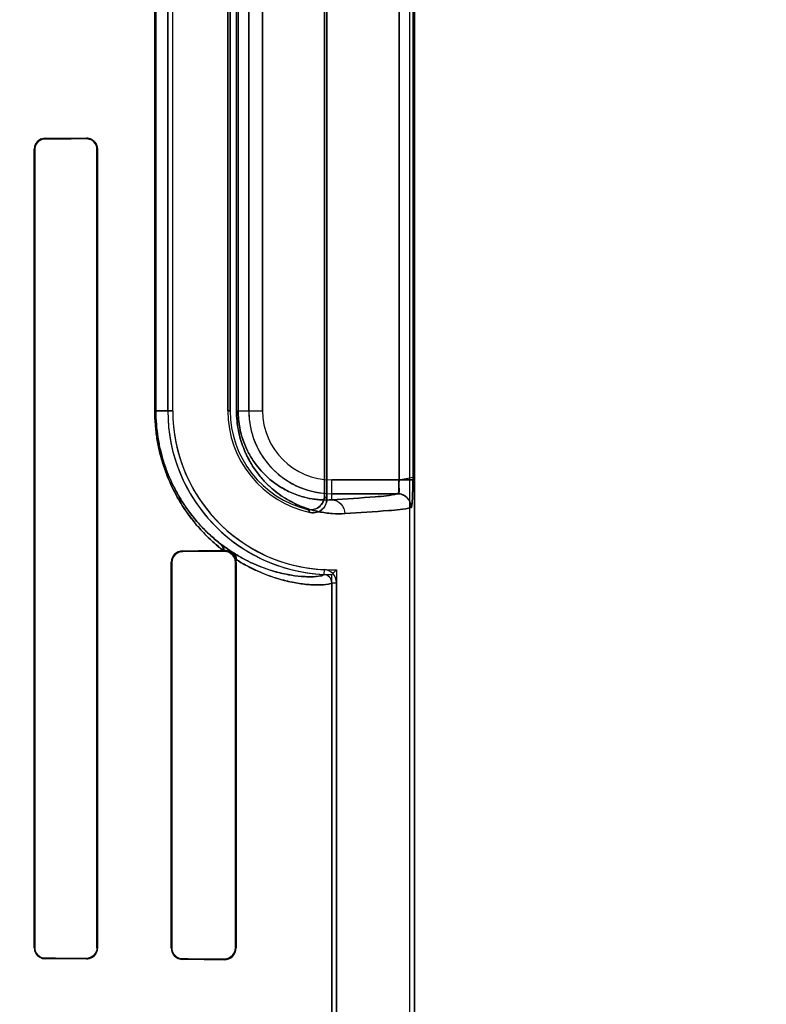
# Model space of a CAD drawing. Header units: millimetres. Extents: x 0 to 297, y 0 to 210.
# Tile 348 of 455: x 240.711 to 240.9, y 158.271 to 158.521. Entities that reach past the tile are written whole.
import ezdxf

# ---------------------------------------------------------------- set-up
doc = ezdxf.new("R2010")
doc.units = ezdxf.units.MM
doc.header["$LTSCALE"] = 16.335
doc.layers.get('0').update_dxf_attribs({"linetype": 'CONTINUOUS'})
for name, color, linetype in [('AXES_REF', 7, 'CONTINUOUS'), ('INTFCLR_1', 7, 'CONTINUOUS'), ('INTFCLR_72935', 7, 'CONTINUOUS')]:
    doc.layers.add(name, color=color, linetype=linetype)

msp = doc.modelspace()

# ---------------------------------------------------------------- linework, layer by layer
at = {"color": 7, "linetype": 'Continuous'}
for radius in [6.787079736, 6.7865, 6.743039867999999]:
    msp.add_circle((241.4889104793, 154.7114782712), radius, dxfattribs=at)
for radius, start, end in [(6.72, 278.2771290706, 261.7228709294), (6.874, 113.0825942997, 269.6189785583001)]:
    msp.add_arc((241.4889104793, 154.7114782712), radius, start, end, dxfattribs=at)
at = {"layer": 'AXES_REF', "color": 9, "linetype": 'Continuous'}
msp.add_circle((241.4889104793, 154.7114782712), 4.150003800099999, dxfattribs=at)
at = {"layer": 'AXES_REF', "color": 7, "linetype": 'Continuous'}
msp.add_arc((241.4889104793, 154.7114782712), 6.874, 113.0826847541, 66.9173152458, dxfattribs=at)
at = {"layer": 'AXES_REF', "color": 9, "linetype": 'Continuous'}
msp.add_arc((241.4889104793, 154.7114782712), 6.191158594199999, 94.4118118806, 85.5881881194, dxfattribs=at)
at = {"layer": 'INTFCLR_1', "color": 6, "linetype": 'Continuous'}
for p, q in [((240.8095668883, 159.0304801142), (240.8095668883, 157.1614683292)), ((240.8108011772, 159.0304683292), (240.8108011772, 157.1614683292)), ((240.7885668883, 158.6118924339), (240.7885668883, 158.3990442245)), ((240.7879544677, 158.399812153), (240.7879544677, 158.6111245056)), ((240.7481645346, 158.5894683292), (240.7481645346, 158.4214683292)), ((240.7493988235, 158.4214683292), (240.7493988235, 158.5894683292)), ((240.7633988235, 158.4214683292), (240.7633988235, 158.5894683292)), ((240.7640112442, 158.5894683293), (240.7640112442, 158.4214683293)), ((240.7142411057, 158.4879683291), (240.7142411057, 158.2849683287)), ((240.7143558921, 158.4879683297), (240.7143558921, 158.2849683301)), ((240.7301403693, 158.2849683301), (240.7301403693, 158.4879683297)), ((240.7302672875, 158.2849683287), (240.7302672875, 158.4879683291)), ((240.7622334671, 158.3859825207), (240.7624647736, 158.3859844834)), ((240.7490498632, 158.3829683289), (240.7490498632, 158.2849683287)), ((240.7491951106, 158.3829683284), (240.7491951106, 158.2849683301)), ((240.7653302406, 158.2849683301), (240.7653302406, 158.3829683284)), ((240.7655076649, 158.3829683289), (240.765404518, 158.383750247)), ((240.7655076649, 158.2849683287), (240.7655076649, 158.3829683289)), ((240.7898011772, 158.3777818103), (240.7898011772, 157.5341548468)), ((240.791035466, 157.534154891), (240.791035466, 158.3777818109))]:
    msp.add_line(p, q, dxfattribs=at)
at = {"layer": 'INTFCLR_1', "color": 9, "linetype": 'Continuous'}
for p, q in [((240.8069007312, 158.4039077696), (240.8069007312, 158.6070288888)), ((240.8103970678, 158.6070288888), (240.8103970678, 158.4039077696)), ((240.7448602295, 158.4214683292), (240.7448602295, 158.5894683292)), ((240.7451184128, 158.5894683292), (240.7451184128, 158.4214683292)), ((240.7656229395, 158.4214683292), (240.7656229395, 158.5894683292)), ((240.766031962, 158.5894683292), (240.766031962, 158.4214683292)), ((240.7687411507, 158.5894683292), (240.7687411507, 158.4214683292)), ((240.7722406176, 158.4214683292), (240.7722406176, 158.5894683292)), ((240.7169647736, 158.4905876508), (240.7169647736, 158.4907045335)), ((240.7274647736, 158.4907561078), (240.7274647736, 158.490631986)), ((240.7142411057, 158.4879683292), (240.7143558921, 158.4879683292)), ((240.7301403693, 158.4879683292), (240.7302672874, 158.4879683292)), ((240.7448602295, 158.4214683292), (240.7493988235, 158.4214683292)), ((240.7640112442, 158.4214683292), (240.7633988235, 158.4214683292)), ((240.7656229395, 158.4214683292), (240.7722406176, 158.4214683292)), ((240.7898011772, 158.3988371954), (240.7898011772, 158.4039077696)), ((240.8069007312, 158.4039077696), (240.7898011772, 158.4039077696)), ((240.7898011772, 158.4004083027), (240.8065237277, 158.4004083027)), ((240.7519647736, 158.3857532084), (240.7519647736, 158.3859033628)), ((240.7624647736, 158.3859844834), (240.7624647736, 158.3858153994)), ((240.7490498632, 158.3829683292), (240.7491951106, 158.3829683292)), ((240.7653302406, 158.3829683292), (240.7655076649, 158.3829683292)), ((240.7878613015, 158.3811125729), (240.7878020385, 158.3798797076)), ((240.7898011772, 158.3777819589), (240.791035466, 158.3777819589)), ((240.7143558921, 158.2849683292), (240.7142411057, 158.2849683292)), ((240.7302672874, 158.2849683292), (240.7301403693, 158.2849683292)), ((240.7491951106, 158.2849683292), (240.7490498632, 158.2849683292)), ((240.7655076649, 158.2849683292), (240.7653302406, 158.2849683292)), ((240.7169647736, 158.2822321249), (240.7169647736, 158.2823490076)), ((240.7274647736, 158.2823046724), (240.7274647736, 158.2821805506)), ((240.7519647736, 158.2820332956), (240.7519647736, 158.2821834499)), ((240.7624647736, 158.282121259), (240.7624647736, 158.281952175))]:
    msp.add_line(p, q, dxfattribs=at)
at = {"layer": 'INTFCLR_1', "color": 7, "linetype": 'Continuous'}
for p, q in [((240.8069007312, 158.4039077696), (240.8103985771, 158.4045840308)), ((240.8103970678, 158.4039077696), (240.8069007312, 158.4039077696)), ((240.7618618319, 158.3874217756), (240.764782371, 158.3853871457)), ((240.7624647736, 158.3859844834), (240.7632597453, 158.385884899))]:
    msp.add_line(p, q, dxfattribs=at)
for points in [[(240.7633213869, 158.3856891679), (240.7632371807, 158.3857136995), (240.7631503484, 158.3857360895), (240.7630609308, 158.3857561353), (240.7629693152, 158.3857735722), (240.7628752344, 158.3857882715), (240.7627777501, 158.3858001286), (240.7626766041, 158.3858088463), (240.7625722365, 158.3858140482), (240.7624647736, 158.3858153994)], [(240.7624647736, 158.282121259), (240.7625721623, 158.2821226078), (240.7626765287, 158.2821278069), (240.7627777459, 158.2821365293), (240.762875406, 158.2821484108), (240.7629697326, 158.2821631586), (240.7630615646, 158.2821806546), (240.7631511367, 158.2822007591), (240.7632380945, 158.2822232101), (240.7633223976, 158.2822478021)]]:
    msp.add_lwpolyline(points, dxfattribs=at)
at = {"layer": 'INTFCLR_1', "color": 6, "linetype": 'Continuous'}
for centre, radius, start, end in [((240.7898011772, 158.4214683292), 0.0416366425, 179.9999999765, 267.2479465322), ((240.7898011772, 158.4214683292), 0.0404023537, 180.0000016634, 267.2480109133), ((240.7898011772, 158.4214683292), 0.0264023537, 180.0000025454, 258.1110820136), ((240.7898011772, 158.4214683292), 0.025789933, 179.9999997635, 256.1647639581), ((240.7519852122, 158.3829680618), 0.0029353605, 90.39894560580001, 179.9947877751), ((240.7877009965, 158.3777819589), 0.0021001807, 0, 87.2436536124), ((240.7877009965, 158.3777819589), 0.0033344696, 359.9999793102, 87.2436560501), ((240.7519852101, 158.2849685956), 0.0029353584, 180.0052097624, 269.601095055), ((240.7624909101, 158.2849688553), 0.0030167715, 269.5036020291, 359.9899983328)]:
    msp.add_arc(centre, radius, start, end, dxfattribs=at)
at = {"layer": 'INTFCLR_1', "color": 9, "linetype": 'Continuous'}
for centre, radius, start, end in [((240.7898011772, 158.4214683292), 0.0210600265, 179.9999999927, 270.000000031), ((240.7898011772, 158.4214683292), 0.0175605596, 180.0000002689, 269.9999999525), ((240.8334705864, 158.4354829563), 0.0578283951, 218.0856596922, 219.0588532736), ((240.8336925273, 158.441569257), 0.0674070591, 222.0440527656, 222.9598197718), ((240.8038995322, 158.4422050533), 0.0690534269, 232.2612424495, 232.4993335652)]:
    msp.add_arc(centre, radius, start, end, dxfattribs=at)
at = {"layer": 'INTFCLR_1', "color": 6, "linetype": 'Continuous'}
for centre, major_axis, start_param, end_param in [((240.4247147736, 158.4914683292), (0.3650864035, 0), -0.642674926, -0.5930216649), ((240.4247147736, 158.4914683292), (0.3860864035, 0), -0.7121557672, -0.6694696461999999), ((240.4247147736, 158.3864683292), (0.3650864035, 0), -0.4592997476, -0.3911010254), ((240.4247147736, 158.3864683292), (0.3860864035, 0), -0.5593349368, -0.5057648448), ((240.4247147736, 158.2814683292), (0.3860864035, 0), 0.6694696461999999, 0.7121557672), ((240.4247147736, 158.2814683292), (0.3650864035, 0), 0.5930216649, 0.642674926), ((240.4247147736, 158.2814683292), (0.3860864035, 0), 0.5057648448, 0.5593349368), ((240.4247147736, 158.2814683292), (0.3650864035, 0), 0.3894356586, 0.4592997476)]:
    msp.add_ellipse(centre, major_axis=major_axis, ratio=0.0034906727, start_param=start_param, end_param=end_param, dxfattribs=at)
for points, knots in [([(240.7169647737, 158.490704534), (240.7164602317, 158.4907021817), (240.7150509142, 158.4903214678), (240.7142411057, 158.4888474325), (240.7142411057, 158.4879683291)], [0, 0, 0, 0, 0.3646494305, 1, 1, 1, 1]), ([(240.7169647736, 158.490587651), (240.7165002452, 158.4905857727), (240.71515461, 158.4902400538), (240.7143558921, 158.4888270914), (240.7143558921, 158.4879683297)], [0, 0, 0, 0, 0.3510423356, 1, 1, 1, 1]), ([(240.7302672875, 158.4879683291), (240.7302672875, 158.4884500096), (240.7299159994, 158.4898884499), (240.7283976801, 158.490760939), (240.7274647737, 158.4907561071)], [0, 0, 0, 0, 0.3405065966, 1, 1, 1, 1]), ([(240.7301403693, 158.4879683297), (240.7301403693, 158.488455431), (240.7297787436, 158.4898354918), (240.7283313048, 158.4906358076), (240.7274647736, 158.4906319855)], [0, 0, 0, 0, 0.3598452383, 1, 1, 1, 1]), ([(240.8065237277, 158.4004083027), (240.8070008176, 158.4004730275), (240.8067105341, 158.4023083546), (240.8069050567, 158.4032104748), (240.8069007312, 158.4039077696)], [0, 0, 0, 0, 0.4084435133, 1, 1, 1, 1]), ([(240.7836340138, 158.3964266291), (240.7841889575, 158.3962899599), (240.7853829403, 158.3962966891), (240.7872710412, 158.3973087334), (240.7879544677, 158.3988813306), (240.7879544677, 158.399812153)], [0, 0, 0, 0, 0.2761837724, 0.5501894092, 1, 1, 1, 1]), ([(240.7885668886, 158.3990442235), (240.7885668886, 158.3984839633), (240.7882851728, 158.3973454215), (240.7868978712, 158.3957670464), (240.7852538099, 158.3954445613), (240.7843618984, 158.3956323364)], [0, 0, 0, 0, 0.2757362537, 0.5514164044, 1, 1, 1, 1]), ([(240.8100166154, 158.3969088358), (240.8100158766, 158.397574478), (240.8096638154, 158.3987463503), (240.8083591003, 158.4000540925), (240.8071883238, 158.4004075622), (240.8065237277, 158.4004083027)], [0, 0, 0, 0, 0.3682330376, 0.6323456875, 1, 1, 1, 1]), ([(240.7519647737, 158.3857532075), (240.7514232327, 158.3857501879), (240.7499837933, 158.3853336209), (240.7491951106, 158.3838366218), (240.7491951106, 158.3829683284)], [0, 0, 0, 0, 0.3841203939, 1, 1, 1, 1]), ([(240.7142411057, 158.2849683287), (240.7142411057, 158.2844719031), (240.7146074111, 158.2830626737), (240.7160782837, 158.2822362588), (240.7169647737, 158.2822321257)], [0, 0, 0, 0, 0.3589677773, 1, 1, 1, 1]), ([(240.7143558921, 158.2849683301), (240.7143558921, 158.2844735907), (240.7147258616, 158.2831196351), (240.7161335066, 158.2823523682), (240.7169647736, 158.282349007)], [0, 0, 0, 0, 0.3731029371, 1, 1, 1, 1]), ([(240.7301403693, 158.2849683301), (240.7301403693, 158.284481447), (240.7297789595, 158.2831014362), (240.7283315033, 158.2823008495), (240.7274647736, 158.2823046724)], [0, 0, 0, 0, 0.3596893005, 1, 1, 1, 1]), ([(240.7274647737, 158.2821805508), (240.7280044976, 158.2821777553), (240.7294584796, 158.2825785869), (240.7302672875, 158.2840881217), (240.7302672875, 158.2849683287)], [0, 0, 0, 0, 0.3801089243, 1, 1, 1, 1]), ([(240.7491951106, 158.2849683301), (240.7491951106, 158.2844925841), (240.7495394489, 158.2830658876), (240.7510366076, 158.2821886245), (240.7519647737, 158.2821834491)], [0, 0, 0, 0, 0.338868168, 1, 1, 1, 1])]:
    msp.add_open_spline(points, degree=3, knots=knots, dxfattribs=at)
at = {"layer": 'INTFCLR_1', "color": 9, "linetype": 'Continuous'}
for points, knots in [([(240.7448602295, 158.4214683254), (240.7448602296, 158.4202778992), (240.7449537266, 158.4179211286), (240.745299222, 158.4150110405), (240.7457008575, 158.4127532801), (240.7461665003, 158.4106066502), (240.7467334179, 158.4085402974), (240.747390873, 158.4065605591), (240.7480741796, 158.4047147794), (240.7493264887, 158.4017771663), (240.7509842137, 158.3986908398), (240.7527884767, 158.3959252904), (240.7545349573, 158.3935316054), (240.7563535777, 158.3913847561), (240.7582147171, 158.3894727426), (240.7599708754, 158.387816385), (240.7613255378, 158.3866834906), (240.7622334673, 158.3859825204)], [0, 0, 0, 0, 0.0873056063, 0.1727704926, 0.2147018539, 0.2554518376, 0.3338358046, 0.3716889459, 0.4084198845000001, 0.4781551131, 0.6057604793, 0.6646683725, 0.7202366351, 0.8229940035, 0.8706560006, 0.9158765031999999, 1, 1, 1, 1]), ([(240.7451184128, 158.4214683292), (240.7451184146, 158.4203313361), (240.7452073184, 158.4180804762), (240.7455358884, 158.4153011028), (240.7459178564, 158.4131447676), (240.7463606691, 158.4110947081), (240.7468997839, 158.4091213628), (240.7475250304, 158.4072308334), (240.7481747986, 158.4054684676), (240.7493652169, 158.4026644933), (240.750941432, 158.3997182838), (240.752656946, 158.3970786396), (240.7543172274, 158.3947947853), (240.7560458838, 158.3927468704), (240.7578152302, 158.3909233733), (240.7594839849, 158.3893445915), (240.7607716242, 158.3882649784), (240.7616345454, 158.3875969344)], [0, 0, 0, 0, 0.08743937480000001, 0.173026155, 0.215012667, 0.255815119, 0.3342907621, 0.3721744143, 0.4089270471, 0.4787142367, 0.6063083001, 0.6652060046, 0.7207267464, 0.8233730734, 0.8709444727, 0.916075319, 1, 1, 1, 1]), ([(240.7656229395, 158.4214683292), (240.7656229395, 158.4206190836), (240.7657047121, 158.4189430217), (240.7660595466, 158.4165120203), (240.7666086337, 158.4142385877), (240.7673058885, 158.4121597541), (240.7681111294, 158.4102791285), (240.7689917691, 158.4085865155), (240.7699259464, 158.4070627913), (240.77118333, 158.4052866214), (240.7728137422, 158.4033762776), (240.7748589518, 158.4014597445), (240.7769007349, 158.3999034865), (240.7794975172, 158.3982842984), (240.7826682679, 158.3968253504), (240.785834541, 158.3959266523), (240.7882293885, 158.3955176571), (240.7904418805, 158.3952909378), (240.7920784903, 158.3952790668), (240.7931410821, 158.3953377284)], [0, 0, 0, 0, 0.0600375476, 0.1184073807, 0.1734336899, 0.2251567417, 0.2732358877, 0.317912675, 0.3599266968, 0.3994875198, 0.4716710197, 0.5370331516, 0.5972817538, 0.6528632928, 0.7531314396, 0.8428522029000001, 0.8846845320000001, 0.924765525, 1, 1, 1, 1]), ([(240.766031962, 158.4214683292), (240.7660319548, 158.4207280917), (240.7661029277, 158.4192672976), (240.7664108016, 158.4171488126), (240.7668872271, 158.4151680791), (240.7674920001, 158.4133576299), (240.7681904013, 158.4117203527), (240.7689541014, 158.4102472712), (240.7697640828, 158.4089218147), (240.7708536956, 158.40737836), (240.7722658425, 158.40572), (240.7740365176, 158.404058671), (240.775803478, 158.4027122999), (240.7780473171, 158.4013157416), (240.7807851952, 158.4000631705), (240.7835165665, 158.3992998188), (240.7855797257, 158.3989595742), (240.7874825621, 158.398777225), (240.7888889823, 158.398778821), (240.7898011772, 158.3988371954)], [0, 0, 0, 0, 0.0604339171, 0.1191792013, 0.1745255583, 0.2265330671, 0.274833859, 0.3197007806, 0.3618819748, 0.401549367, 0.4738586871, 0.539260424, 0.5994174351, 0.6549168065, 0.7547846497, 0.8440250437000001, 0.8855731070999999, 0.9253749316, 1, 1, 1, 1]), ([(240.8065237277, 158.4004083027), (240.8046862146, 158.3999059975), (240.7990553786, 158.3994777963), (240.793492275, 158.3990428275), (240.7898011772, 158.3988371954)], [0, 0, 0, 0, 0.3400599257, 1, 1, 1, 1]), ([(240.7898011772, 158.3988371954), (240.7906583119, 158.3988325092), (240.7924566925, 158.3980409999), (240.7931366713, 158.3962234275), (240.7931410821, 158.3953377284)], [0, 0, 0, 0, 0.4918058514, 1, 1, 1, 1]), ([(240.7931410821, 158.3953377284), (240.7968658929, 158.3955433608), (240.8024800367, 158.3959785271), (240.8081614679, 158.3964062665), (240.8100166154, 158.3969088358)], [0, 0, 0, 0, 0.6599704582, 1, 1, 1, 1]), ([(240.7646475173, 158.3854713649), (240.7655457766, 158.3848950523), (240.7668944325, 158.384102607), (240.7687080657, 158.3831731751), (240.7711128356, 158.3820462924), (240.7738243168, 158.3810322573), (240.7767867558, 158.3802323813), (240.779220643, 158.3797159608), (240.7814198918, 158.3794161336), (240.7833703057, 158.3792986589), (240.785008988, 158.3792734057), (240.7864602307, 158.3793735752), (240.7874801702, 158.3795881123), (240.7877970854, 158.3797838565), (240.7878019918, 158.3798797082)], [0, 0, 0, 0, 0.130770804, 0.1914090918, 0.2496655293, 0.4561549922, 0.5448935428, 0.6255160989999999, 0.7608716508, 0.8165127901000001, 0.864517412, 0.9627468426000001, 0.9882397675, 1, 1, 1, 1]), ([(240.7654045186, 158.3837502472), (240.7663491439, 158.3831458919), (240.7677693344, 158.3823124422), (240.7696779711, 158.3813340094), (240.7722111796, 158.3801474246), (240.7750676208, 158.3790778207), (240.7781869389, 158.3782289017), (240.7807529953, 158.3776798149), (240.7830692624, 158.3773562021), (240.7851273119, 158.3772225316), (240.7868524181, 158.3771861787), (240.7883963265, 158.377281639), (240.7894502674, 158.3774894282), (240.7898011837, 158.3776836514), (240.7898011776, 158.3777818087)], [0, 0, 0, 0, 0.130462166, 0.1913210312, 0.2494780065, 0.4558725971, 0.5449672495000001, 0.6254336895, 0.7609998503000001, 0.8167733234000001, 0.8648542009, 0.96310843, 0.9885806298, 1, 1, 1, 1])]:
    msp.add_open_spline(points, degree=3, knots=knots, dxfattribs=at)
at = {"layer": 'INTFCLR_1', "color": 7, "linetype": 'Continuous'}
for points, knots in [([(240.8103985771, 158.4045840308), (240.8104005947, 158.4041332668), (240.8103955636, 158.4030237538), (240.8103809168, 158.4015152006), (240.8103472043, 158.4001006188), (240.8102925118, 158.3988531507), (240.8102461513, 158.3978005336), (240.810122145, 158.3971699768), (240.8100732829, 158.3969241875), (240.8100166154, 158.3969088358)], [0, 0, 0, 0, 0.1753970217, 0.4315905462, 0.5876692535, 0.7243269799, 0.9227195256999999, 0.9771554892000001, 1, 1, 1, 1]), ([(240.8100166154, 158.3969088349), (240.8101610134, 158.397492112), (240.8103012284, 158.3985794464), (240.8103497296, 158.4002750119), (240.8103907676, 158.4020185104), (240.8103970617, 158.4032619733), (240.8103970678, 158.4039077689)], [0, 0, 0, 0, 0.2545293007, 0.4687274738, 0.7240376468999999, 1, 1, 1, 1]), ([(240.7655130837, 158.3834222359), (240.7654854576, 158.383636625), (240.7651498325, 158.3845058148), (240.7642033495, 158.3857041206), (240.7629615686, 158.3859887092), (240.7624647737, 158.3859844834)], [0, 0, 0, 0, 0.1523045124, 0.6499525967, 1, 1, 1, 1]), ([(240.7653302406, 158.3829683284), (240.7653300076, 158.3834549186), (240.7649764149, 158.3849267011), (240.7634232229, 158.3858091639), (240.7624647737, 158.3858153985)], [0, 0, 0, 0, 0.3367267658, 1, 1, 1, 1]), ([(240.7653302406, 158.3829683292), (240.7653302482, 158.3834523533), (240.7650265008, 158.3846547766), (240.7639910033, 158.385482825), (240.7633213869, 158.3856891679)], [0, 0, 0, 0, 0.4085584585, 1, 1, 1, 1]), ([(240.7624647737, 158.2821212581), (240.7630391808, 158.2821257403), (240.764529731, 158.2825431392), (240.7653336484, 158.2840899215), (240.7653302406, 158.2849683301)], [0, 0, 0, 0, 0.3953805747, 1, 1, 1, 1]), ([(240.7633223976, 158.2822478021), (240.7638272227, 158.2824035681), (240.7648825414, 158.2830834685), (240.7653302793, 158.2843108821), (240.7653302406, 158.2849683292)], [0, 0, 0, 0, 0.4455465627, 1, 1, 1, 1])]:
    msp.add_open_spline(points, degree=3, knots=knots, dxfattribs=at)
at = {"layer": 'INTFCLR_1', "color": 9, "linetype": 'Continuous'}
for points in [[(240.7622334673, 158.3859825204), (240.7622978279, 158.386552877), (240.7620725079, 158.3872259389), (240.7616345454, 158.3875969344)], [(240.7624647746, 158.3859844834), (240.7624841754, 158.3865036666), (240.7622602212, 158.3870882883), (240.7618618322, 158.3874217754)]]:
    msp.add_open_spline(points, degree=3, dxfattribs=at)
at = {"layer": 'INTFCLR_1', "color": 7, "linetype": 'Continuous'}
for points in [[(240.7654045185, 158.3837502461), (240.7654564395, 158.3843748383), (240.765158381, 158.3851082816), (240.7646475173, 158.3854713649)], [(240.764782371, 158.3853871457), (240.765352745, 158.3849834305), (240.7656451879, 158.3841084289), (240.7655130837, 158.3834222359)]]:
    msp.add_open_spline(points, degree=3, dxfattribs=at)
at = {"layer": 'INTFCLR_72935', "color": 6, "linetype": 'Continuous'}
for p, q in [((240.8095668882, 159.0304918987), (240.8095668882, 157.1614683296)), ((240.8108011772, 157.1614683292), (240.8108011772, 159.0304683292)), ((240.7885668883, 158.3990442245), (240.7885668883, 158.6118924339)), ((240.7879544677, 158.6111245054), (240.7879544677, 158.3998121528)), ((240.7481645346, 158.4214683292), (240.7481645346, 158.5894683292)), ((240.7493988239, 158.421468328), (240.7493988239, 158.58946833)), ((240.7633988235, 158.5894683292), (240.7633988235, 158.4214683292)), ((240.7640112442, 158.4214683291), (240.7640112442, 158.5894683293)), ((240.7142411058, 158.2849683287), (240.7142411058, 158.4879683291)), ((240.714355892, 158.2849683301), (240.714355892, 158.4879683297)), ((240.7301403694, 158.4879683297), (240.7301403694, 158.2849683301)), ((240.7302672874, 158.4879683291), (240.7302672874, 158.2849683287)), ((240.7624647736, 158.3859844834), (240.7622334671, 158.3859825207)), ((240.7490498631, 158.2849683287), (240.7490498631, 158.3829683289)), ((240.7491951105, 158.2849683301), (240.7491951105, 158.3829683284)), ((240.7653302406, 158.3829683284), (240.7653302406, 158.2849683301)), ((240.7655076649, 158.3829683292), (240.7654045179, 158.3837502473)), ((240.7655076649, 158.3829683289), (240.7655076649, 158.2849683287)), ((240.7898011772, 157.5321049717), (240.7898011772, 158.3798316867)), ((240.7910354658, 158.3810848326), (240.7910354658, 157.5308518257))]:
    msp.add_line(p, q, dxfattribs=at)
at = {"layer": 'INTFCLR_72935', "color": 9, "linetype": 'Continuous'}
for p, q in [((240.8069007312, 158.6070288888), (240.8069007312, 158.4039077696)), ((240.8103970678, 158.6070288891), (240.8103970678, 158.4039077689)), ((240.7448602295, 158.4214683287), (240.7448602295, 158.5894683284)), ((240.7451184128, 158.4214683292), (240.7451184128, 158.5894683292)), ((240.7656229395, 158.4214683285), (240.7656229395, 158.5894683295)), ((240.766031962, 158.4214683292), (240.766031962, 158.5894683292)), ((240.7687411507, 158.4214683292), (240.7687411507, 158.5894683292)), ((240.7722406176, 158.5894683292), (240.7722406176, 158.4214683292)), ((240.7169647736, 158.4907045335), (240.7169647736, 158.4905876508)), ((240.7274647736, 158.490631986), (240.7274647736, 158.4907561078)), ((240.7143558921, 158.4879683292), (240.7142411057, 158.4879683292)), ((240.7302672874, 158.4879683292), (240.7301403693, 158.4879683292)), ((240.7493988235, 158.4214683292), (240.7448602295, 158.4214683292)), ((240.7633988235, 158.4214683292), (240.7640112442, 158.4214683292)), ((240.7656229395, 158.4214683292), (240.7722406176, 158.4214683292)), ((240.7898011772, 158.3988371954), (240.7898011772, 158.4039077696)), ((240.7898011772, 158.4039077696), (240.8103970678, 158.4039077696)), ((240.8065237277, 158.4004083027), (240.7898011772, 158.4004083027)), ((240.7519647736, 158.3859033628), (240.7519647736, 158.3857532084)), ((240.7624647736, 158.3858153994), (240.7624647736, 158.3859844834)), ((240.7491951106, 158.3829683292), (240.7490498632, 158.3829683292)), ((240.7655076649, 158.3829683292), (240.7653302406, 158.3829683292)), ((240.7142411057, 158.2849683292), (240.7143558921, 158.2849683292)), ((240.7301403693, 158.2849683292), (240.7302672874, 158.2849683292)), ((240.7490498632, 158.2849683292), (240.7491951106, 158.2849683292)), ((240.7653302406, 158.2849683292), (240.7655076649, 158.2849683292)), ((240.7169647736, 158.2823490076), (240.7169647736, 158.2822321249)), ((240.7274647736, 158.2821805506), (240.7274647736, 158.2823046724)), ((240.7519647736, 158.2821834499), (240.7519647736, 158.2820332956)), ((240.7624647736, 158.281952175), (240.7624647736, 158.282121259))]:
    msp.add_line(p, q, dxfattribs=at)
at = {"layer": 'INTFCLR_72935', "color": 7, "linetype": 'Continuous'}
msp.add_line((240.7647968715, 158.3853768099), (240.7618618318, 158.3874217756), dxfattribs=at)
for points in [[(240.7274647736, 158.490631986), (240.7275601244, 158.4906306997), (240.7276563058, 158.4906259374), (240.7277531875, 158.490617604), (240.7278513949, 158.4906055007), (240.7279500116, 158.4905895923), (240.7280466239, 158.4905702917), (240.728140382, 158.4905479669), (240.7282319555, 158.4905226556), (240.7283212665, 158.4904945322)], [(240.7624647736, 158.3858153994), (240.7625721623, 158.3858140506), (240.7626765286, 158.3858088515), (240.7627777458, 158.3858001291), (240.7628754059, 158.3857882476), (240.7629697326, 158.3857734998), (240.7630615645, 158.3857560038), (240.7631511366, 158.3857358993), (240.7632380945, 158.3857134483), (240.7633223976, 158.3856888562)], [(240.7283176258, 158.2824409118), (240.7282300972, 158.2824134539), (240.7281405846, 158.2823887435), (240.7280491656, 158.2823669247), (240.7279559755, 158.2823481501), (240.7278610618, 158.2823325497), (240.7277643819, 158.2823202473), (240.7276659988, 158.2823113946), (240.7275660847, 158.2823061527), (240.7274647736, 158.2823046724)], [(240.7633213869, 158.2822474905), (240.7632371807, 158.2822229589), (240.7631503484, 158.2822005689), (240.7630609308, 158.282180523), (240.7629693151, 158.2821630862), (240.7628752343, 158.2821483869), (240.76277775, 158.2821365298), (240.7626766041, 158.2821278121), (240.7625722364, 158.2821226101), (240.7624647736, 158.282121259)]]:
    msp.add_lwpolyline(points, dxfattribs=at)
at = {"layer": 'INTFCLR_72935', "color": 6, "linetype": 'Continuous'}
for centre, radius, start, end in [((240.7898011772, 158.4214683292), 0.0416366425, 180.0000000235, 270), ((240.7898011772, 158.4214683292), 0.0404023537, 180.0000016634, 271.7506536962), ((240.7898011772, 158.4214683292), 0.0264023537, 180.0000025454, 258.1110820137), ((240.7898011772, 158.4214683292), 0.025789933, 180.0000001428, 256.164763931), ((240.7519852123, 158.3829680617), 0.0029353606, 90.39894820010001, 179.9947853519), ((240.7083922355, 158.4612500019), 0.1151362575, 314.9967017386, 315.8720160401), ((240.7519852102, 158.2849685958), 0.0029353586, 180.0052122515, 269.6010924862), ((240.7624909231, 158.2849688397), 0.0030167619, 269.5033521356, 359.9902953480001)]:
    msp.add_arc(centre, radius, start, end, dxfattribs=at)
at = {"layer": 'INTFCLR_72935', "color": 9, "linetype": 'Continuous'}
for centre, radius, start, end in [((240.7898011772, 158.4214683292), 0.0210600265, 180.0000000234, 269.9999999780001), ((240.7898011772, 158.4214683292), 0.0175605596, 180.0000002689, 269.9999999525), ((240.8334705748, 158.4354829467), 0.0578283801, 218.0856592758, 219.058853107), ((240.8336924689, 158.4415692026), 0.0674069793, 222.0440516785, 222.9598197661), ((240.803899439, 158.4422049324), 0.0690532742, 232.2612423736, 232.4993337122)]:
    msp.add_arc(centre, radius, start, end, dxfattribs=at)
at = {"layer": 'INTFCLR_72935', "color": 6, "linetype": 'Continuous'}
for centre, major_axis, start_param, end_param in [((240.4247147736, 158.4914683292), (0.3650864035, 0), -0.642674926, -0.5930216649), ((240.4247147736, 158.4914683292), (0.3860864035, 0), -0.7121557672, -0.6694696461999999), ((240.4247147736, 158.3864683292), (0.3650864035, 0), -0.4592997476, -0.3911010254), ((240.4247147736, 158.3864683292), (0.3860864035, 0), -0.5593349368, -0.5057648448), ((240.4247147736, 158.2814683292), (0.3860864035, 0), 0.6694696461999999, 0.7121557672), ((240.4247147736, 158.2814683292), (0.3650864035, 0), 0.5930216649, 0.642674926), ((240.4247147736, 158.2814683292), (0.3860864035, 0), 0.5057648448, 0.5593349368), ((240.4247147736, 158.2814683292), (0.3650864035, 0), 0.3894356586, 0.4592997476)]:
    msp.add_ellipse(centre, major_axis=major_axis, ratio=0.0034906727, start_param=start_param, end_param=end_param, dxfattribs=at)
for points, knots in [([(240.7169647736, 158.490704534), (240.7164496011, 158.4907021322), (240.7150379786, 158.490310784), (240.7142411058, 158.4888376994), (240.7142411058, 158.4879683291)], [0, 0, 0, 0, 0.3720910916, 1, 1, 1, 1]), ([(240.714355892, 158.4879683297), (240.714355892, 158.488463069), (240.7147258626, 158.489817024), (240.7161335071, 158.4905842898), (240.7169647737, 158.490587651)], [0, 0, 0, 0, 0.3731029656, 1, 1, 1, 1]), ([(240.7274647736, 158.4907561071), (240.7280044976, 158.4907589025), (240.72945848, 158.4903580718), (240.7302672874, 158.4888485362), (240.7302672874, 158.4879683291)], [0, 0, 0, 0, 0.3801089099, 1, 1, 1, 1]), ([(240.7879544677, 158.3998121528), (240.7879544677, 158.3992406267), (240.7876624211, 158.3980828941), (240.7862282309, 158.3964915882), (240.7845378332, 158.3962040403), (240.7836340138, 158.3964266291)], [0, 0, 0, 0, 0.2761842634, 0.5501881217, 1, 1, 1, 1]), ([(240.7843618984, 158.3956323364), (240.7849101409, 158.3955169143), (240.7860822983, 158.3955580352), (240.7879126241, 158.3965904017), (240.7885668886, 158.3981327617), (240.7885668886, 158.3990442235)], [0, 0, 0, 0, 0.2757365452, 0.5514172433, 1, 1, 1, 1]), ([(240.7491951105, 158.3829683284), (240.7491951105, 158.3835232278), (240.7496175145, 158.3849678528), (240.7511088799, 158.3857484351), (240.7519647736, 158.3857532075)], [0, 0, 0, 0, 0.3933207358, 1, 1, 1, 1]), ([(240.7898011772, 158.3777818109), (240.789801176, 158.3783016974), (240.7893817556, 158.3793828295), (240.7883219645, 158.3798547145), (240.7878019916, 158.3798797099)], [0, 0, 0, 0, 0.4996699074, 1, 1, 1, 1]), ([(240.7142411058, 158.2849683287), (240.7142411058, 158.2845013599), (240.7145790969, 158.2830989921), (240.716051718, 158.2822363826), (240.7169647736, 158.2822321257)], [0, 0, 0, 0, 0.3383747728, 1, 1, 1, 1]), ([(240.7169647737, 158.282349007), (240.716500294, 158.2823508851), (240.7151546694, 158.2826965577), (240.714355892, 158.284109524), (240.714355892, 158.2849683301)], [0, 0, 0, 0, 0.3510066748, 1, 1, 1, 1]), ([(240.7302672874, 158.2849683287), (240.7302672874, 158.2844866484), (240.729915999, 158.2830482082), (240.72839768, 158.2821757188), (240.7274647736, 158.2821805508)], [0, 0, 0, 0, 0.3405065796, 1, 1, 1, 1]), ([(240.7519647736, 158.2821834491), (240.7514232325, 158.2821864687), (240.7499837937, 158.2826030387), (240.7491951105, 158.2841000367), (240.7491951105, 158.2849683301)], [0, 0, 0, 0, 0.3841204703, 1, 1, 1, 1])]:
    msp.add_open_spline(points, degree=3, knots=knots, dxfattribs=at)
at = {"layer": 'INTFCLR_72935', "color": 7, "linetype": 'Continuous'}
for points, knots in [([(240.7274647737, 158.4906319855), (240.7279659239, 158.490625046), (240.7293493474, 158.4902718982), (240.7301445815, 158.488821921), (240.7301403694, 158.4879683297)], [0, 0, 0, 0, 0.3699426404, 1, 1, 1, 1]), ([(240.8069007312, 158.4039077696), (240.8069007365, 158.403682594), (240.8068962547, 158.4028022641), (240.8068169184, 158.4015708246), (240.8067359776, 158.4008154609), (240.8065685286, 158.4003344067), (240.806481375, 158.4003861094)], [0, 0, 0, 0, 0.1877948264, 0.7473227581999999, 0.9154867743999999, 1, 1, 1, 1]), ([(240.8069007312, 158.4039077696), (240.8069007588, 158.4033220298), (240.8067081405, 158.4023835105), (240.807109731, 158.4004881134), (240.8065237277, 158.4004083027)], [0, 0, 0, 0, 0.4975901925, 1, 1, 1, 1]), ([(240.8099737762, 158.3968645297), (240.8101116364, 158.3967003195), (240.8102347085, 158.3981604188), (240.8103174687, 158.3990270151), (240.8103850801, 158.4014694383), (240.8103970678, 158.403022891), (240.8103970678, 158.4039077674)], [0, 0, 0, 0, 0.0908190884, 0.3065073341, 0.6251820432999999, 1, 1, 1, 1]), ([(240.8103970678, 158.4039077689), (240.8103970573, 158.4032607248), (240.8103907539, 158.4020163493), (240.8103496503, 158.4002723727), (240.8103011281, 158.3985780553), (240.8101609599, 158.3974916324), (240.8100166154, 158.3969088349)], [0, 0, 0, 0, 0.2764956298, 0.5316617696, 0.7456751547, 1, 1, 1, 1]), ([(240.806481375, 158.4003861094), (240.807147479, 158.4003892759), (240.8083247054, 158.4000373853), (240.8096312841, 158.3987173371), (240.8099769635, 158.3975352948), (240.8099737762, 158.3968645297)], [0, 0, 0, 0, 0.3667335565, 0.63070025, 1, 1, 1, 1]), ([(240.8100166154, 158.3969088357), (240.810015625, 158.3978011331), (240.809270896, 158.3996579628), (240.8074148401, 158.4004073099), (240.8065237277, 158.4004083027)], [0, 0, 0, 0, 0.5003322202, 1, 1, 1, 1]), ([(240.7624647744, 158.3859844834), (240.7627093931, 158.3860154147), (240.7633776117, 158.3860135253), (240.7646690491, 158.3855004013), (240.7653193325, 158.3844291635), (240.7654045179, 158.3837502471)], [0, 0, 0, 0, 0.1835362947, 0.4906735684, 1, 1, 1, 1]), ([(240.7624647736, 158.3859844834), (240.7630371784, 158.385989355), (240.7643665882, 158.3856215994), (240.765216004, 158.3844525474), (240.7654045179, 158.3837502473)], [0, 0, 0, 0, 0.4404674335, 1, 1, 1, 1]), ([(240.7624647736, 158.3858153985), (240.7630391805, 158.3858109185), (240.7645297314, 158.3853935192), (240.7653336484, 158.3838467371), (240.7653302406, 158.3829683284)], [0, 0, 0, 0, 0.3953804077, 1, 1, 1, 1]), ([(240.7633223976, 158.3856888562), (240.7638272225, 158.3855330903), (240.7648825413, 158.3848531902), (240.7653302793, 158.3836257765), (240.7653302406, 158.3829683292)], [0, 0, 0, 0, 0.4455463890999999, 1, 1, 1, 1]), ([(240.7654045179, 158.3837502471), (240.7654218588, 158.3838403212), (240.7656818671, 158.3840446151), (240.7653395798, 158.3847333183), (240.765083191, 158.3851741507), (240.7647968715, 158.3853768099)], [0, 0, 0, 0, 0.1454200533, 0.443888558, 1, 1, 1, 1]), ([(240.7301403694, 158.2849683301), (240.7301405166, 158.2845050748), (240.729801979, 158.2831256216), (240.7283527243, 158.2823195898), (240.7274647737, 158.2823046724)], [0, 0, 0, 0, 0.3428140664, 1, 1, 1, 1]), ([(240.7301403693, 158.2849683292), (240.7301403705, 158.2844863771), (240.729837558, 158.2833757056), (240.7288953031, 158.2826331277), (240.7283176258, 158.2824409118)], [0, 0, 0, 0, 0.4418461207, 1, 1, 1, 1]), ([(240.7653302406, 158.2849683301), (240.7653300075, 158.2844817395), (240.7649764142, 158.2830099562), (240.7634232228, 158.2821274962), (240.7624647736, 158.2821212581)], [0, 0, 0, 0, 0.3367269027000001, 1, 1, 1, 1]), ([(240.7653302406, 158.2849683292), (240.7653302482, 158.2844843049), (240.7650265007, 158.2832818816), (240.7639910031, 158.2824538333), (240.7633213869, 158.2822474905)], [0, 0, 0, 0, 0.4085586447, 1, 1, 1, 1])]:
    msp.add_open_spline(points, degree=3, knots=knots, dxfattribs=at)
at = {"layer": 'INTFCLR_72935', "color": 9, "linetype": 'Continuous'}
for points, knots in [([(240.7622334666, 158.3859825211), (240.7617876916, 158.3863266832), (240.7608872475, 158.3870498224), (240.7590615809, 158.3886374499), (240.7567473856, 158.3909201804), (240.7540227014, 158.3941366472), (240.7518634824, 158.3972663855), (240.750213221, 158.4001258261), (240.7490030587, 158.4025373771), (240.7480809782, 158.4046978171), (240.7473966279, 158.4065441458), (240.7467372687, 158.4085270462), (240.7461683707, 158.4105986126), (240.7457014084, 158.4127502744), (240.7452994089, 158.4150097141), (240.7449537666, 158.4179206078), (240.7448602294, 158.4202774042), (240.7448602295, 158.4214683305)], [0, 0, 0, 0, 0.0413024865, 0.0846715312, 0.1774021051, 0.2793807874, 0.3933986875, 0.4557012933, 0.5213991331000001, 0.5911591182, 0.627848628, 0.6657851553, 0.7443884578, 0.7852403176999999, 0.8272296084, 0.9126586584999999, 1, 1, 1, 1]), ([(240.7616345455, 158.3875969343), (240.7612103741, 158.3879253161), (240.7603544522, 158.3886146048), (240.7586188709, 158.390128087), (240.7564196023, 158.3923045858), (240.7538298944, 158.3953724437), (240.7517775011, 158.398358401), (240.7502088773, 158.4010872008), (240.7490577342, 158.4033900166), (240.7481813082, 158.4054524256), (240.7475303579, 158.4072154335), (240.7469035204, 158.4091086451), (240.746362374, 158.4110871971), (240.7459184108, 158.4131419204), (240.7455360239, 158.4152998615), (240.7452073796, 158.4180799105), (240.7451183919, 158.4203308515), (240.7451184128, 158.4214683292)], [0, 0, 0, 0, 0.0412531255, 0.0844882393, 0.1770562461, 0.278887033, 0.3928115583, 0.4551419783, 0.5208337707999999, 0.5906798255, 0.6273504, 0.6653375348, 0.7440231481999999, 0.7849372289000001, 0.8269693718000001, 0.9125242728, 1, 1, 1, 1]), ([(240.7931410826, 158.3953377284), (240.792081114, 158.3952792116), (240.7898612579, 158.3952948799), (240.786404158, 158.3957673), (240.7826971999, 158.3968146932), (240.7795209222, 158.3982713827), (240.7769169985, 158.3998920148), (240.7752455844, 158.4011644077), (240.7739111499, 158.402347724), (240.7725221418, 158.4037180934), (240.7708068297, 158.4057275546), (240.7692642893, 158.408067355), (240.7681256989, 158.4102478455), (240.7673155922, 158.4121337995), (240.7666137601, 158.4142200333), (240.7660634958, 158.4164920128), (240.7657057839, 158.4189302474), (240.7656229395, 158.4206097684), (240.7656229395, 158.4214683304)], [0, 0, 0, 0, 0.0750536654, 0.156480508, 0.2459796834, 0.3464559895, 0.4023291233, 0.4625807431, 0.4947026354, 0.5283756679, 0.6004715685, 0.6810517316, 0.7259046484, 0.7742538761, 0.8260146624, 0.8813433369, 0.9392998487, 1, 1, 1, 1]), ([(240.7898011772, 158.3988371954), (240.7888912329, 158.3987789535), (240.7869831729, 158.3987765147), (240.7840069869, 158.3991648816), (240.7808101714, 158.4000540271), (240.7780675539, 158.4013045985), (240.7758175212, 158.4027024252), (240.7740429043, 158.4040528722), (240.7722687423, 158.4057167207), (240.7705263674, 158.40776262), (240.7691899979, 158.4097965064), (240.7682030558, 158.4116929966), (240.767500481, 158.4133346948), (240.766891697, 158.4151519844), (240.7664141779, 158.4171316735), (240.7661038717, 158.4192562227), (240.7660319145, 158.4207199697), (240.766031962, 158.4214683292)], [0, 0, 0, 0, 0.07444774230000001, 0.1553151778, 0.244333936, 0.3444117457, 0.4002041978, 0.4603600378, 0.5261873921, 0.5984175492, 0.679289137, 0.7242686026, 0.7728488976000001, 0.8249350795, 0.8805719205, 0.9388974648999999, 1, 1, 1, 1]), ([(240.7898011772, 158.3988371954), (240.7934922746, 158.3990428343), (240.7990553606, 158.3994778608), (240.8046862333, 158.3999059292), (240.8065237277, 158.4004083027)], [0, 0, 0, 0, 0.6599400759, 1, 1, 1, 1]), ([(240.7898011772, 158.3988371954), (240.7906583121, 158.3988325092), (240.792456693, 158.3980410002), (240.7931366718, 158.3962234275), (240.7931410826, 158.3953377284)], [0, 0, 0, 0, 0.491805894, 1, 1, 1, 1]), ([(240.8100166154, 158.3969088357), (240.8081614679, 158.3964062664), (240.8024800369, 158.3959785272), (240.7968658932, 158.3955433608), (240.7931410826, 158.3953377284)], [0, 0, 0, 0, 0.3400295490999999, 1, 1, 1, 1]), ([(240.7878019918, 158.3798797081), (240.7877976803, 158.3797826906), (240.7874739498, 158.3795858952), (240.7864464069, 158.3793713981), (240.7849816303, 158.3792726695), (240.7833338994, 158.3792997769), (240.781383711, 158.3794204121), (240.778472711, 158.3798203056), (240.7752736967, 158.3806006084), (240.7723685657, 158.3815774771), (240.7699129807, 158.3825808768), (240.767297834, 158.3838658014), (240.7655445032, 158.3848958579), (240.7646475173, 158.3854713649)], [0, 0, 0, 0, 0.0118992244, 0.0377221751, 0.13680157, 0.1849874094, 0.2407511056, 0.3757758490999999, 0.5446377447, 0.6432573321, 0.7511412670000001, 0.8694162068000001, 1, 1, 1, 1]), ([(240.7898011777, 158.3777818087), (240.7898011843, 158.3776824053), (240.7894438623, 158.3774873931), (240.7883809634, 158.377279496), (240.7868238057, 158.3771853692), (240.7850894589, 158.3772241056), (240.7830315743, 158.3773604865), (240.7799627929, 158.3777922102), (240.7765929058, 158.3786211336), (240.7735331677, 158.3796523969), (240.7709471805, 158.3807104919), (240.7681935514, 158.3820634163), (240.7663477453, 158.3831467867), (240.7654045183, 158.3837502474)], [0, 0, 0, 0, 0.0115641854, 0.0373723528, 0.1364443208, 0.1847191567, 0.2405842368, 0.3758537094, 0.5449315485, 0.6433535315, 0.7513093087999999, 0.8697327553, 1, 1, 1, 1])]:
    msp.add_open_spline(points, degree=3, knots=knots, dxfattribs=at)
for points in [[(240.7616345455, 158.3875969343), (240.7620725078, 158.387225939), (240.7622978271, 158.3865528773), (240.7622334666, 158.3859825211)], [(240.7618618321, 158.3874217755), (240.7622602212, 158.3870882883), (240.7624841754, 158.3865036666), (240.7624647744, 158.3859844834)]]:
    msp.add_open_spline(points, degree=3, dxfattribs=at)
at = {"layer": 'INTFCLR_72935', "color": 7, "linetype": 'Continuous'}
msp.add_open_spline([(240.7646475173, 158.3854713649), (240.765158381, 158.3851082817), (240.7654564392, 158.3843748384), (240.7654045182, 158.3837502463)], degree=3, dxfattribs=at)

doc.saveas('drawing.dxf')
